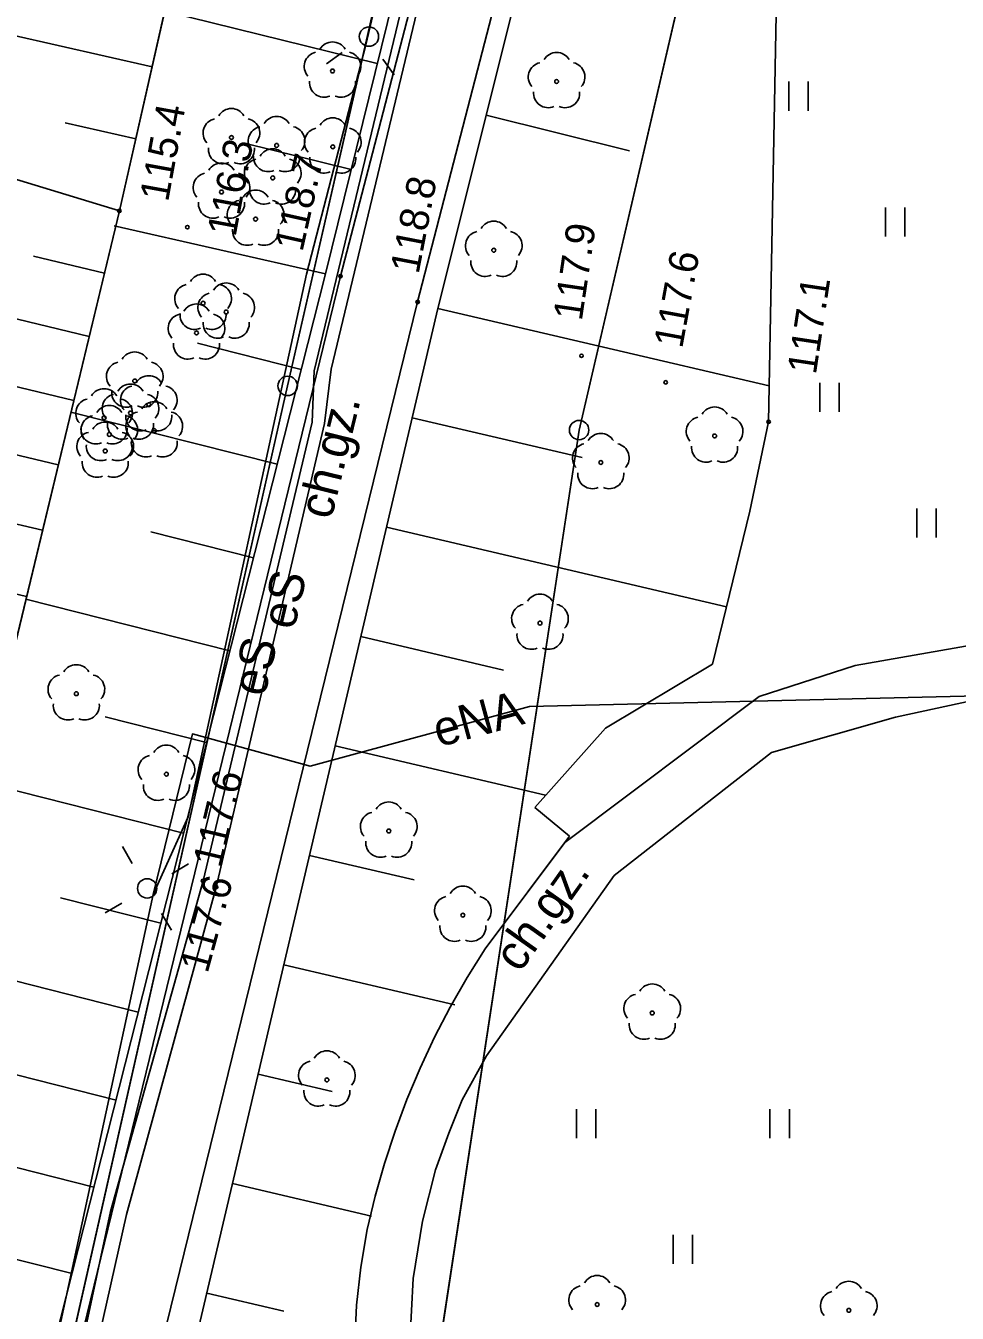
# Model space of a CAD drawing. Extents: x 6434771 to 6436222, y 5663454 to 5664782.
# Drawn here: x 6434897.1 to 6434921.16, y 5664141.22 to 5664174.49 of the extents above; entities that cross this region are included whole.
import ezdxf

# ---------------------------------------------------------------- set-up
doc = ezdxf.new("R2010")
doc.units = 0
for name, color, linetype in [('Warstwa 1', 7, 'Continuous'), ('Warstwa 10', 7, 'Continuous'), ('Warstwa 11', 7, 'Continuous'), ('Warstwa 12', 7, 'Continuous'), ('Warstwa 13', 7, 'Continuous'), ('Warstwa 14', 7, 'Continuous'), ('Warstwa 2', 7, 'Continuous'), ('Warstwa 20', 7, 'Continuous'), ('Warstwa 21', 7, 'Continuous'), ('Warstwa 4', 7, 'Continuous'), ('Warstwa 5', 7, 'Continuous'), ('Warstwa 6', 7, 'Continuous'), ('Warstwa 9', 7, 'Continuous')]:
    doc.layers.add(name, color=color, linetype=linetype)

msp = doc.modelspace()

# ---------------------------------------------------------------- linework, layer by layer
at = {"layer": 'Warstwa 1'}
for p, q in [((6434903.866, 5664165.18), (6434917.154, 5664223.435)), ((6434903.866, 5664165.18), (6434917.154, 5664223.435)), ((6434911.393, 5664164.039), (6434920.712, 5664204.22)), ((6434911.393, 5664164.039), (6434920.712, 5664204.22)), ((6434895.253, 5664127.032), (6434903.866, 5664165.18)), ((6434895.253, 5664127.032), (6434903.866, 5664165.18)), ((6434903.145, 5664109.805), (6434911.393, 5664164.039)), ((6434903.145, 5664109.805), (6434911.393, 5664164.039))]:
    msp.add_line(p, q, dxfattribs=at)
at = {"layer": 'Warstwa 10'}
for p, q in [((6434899.52, 5664169.703), (6434905.332, 5664195.335)), ((6434907.741, 5664167.184), (6434912.292, 5664185.35)), ((6434916.286, 5664164.25), (6434916.684, 5664185.537)), ((6434904.841, 5664168.079), (6434907.566, 5664179.137)), ((6434906.18, 5664173.514), (6434900.691, 5664174.867)), ((6434908.992, 5664172.178), (6434912.696, 5664171.25)), ((6434905.505, 5664170.773), (6434902.786, 5664171.443)), ((6434892.728, 5664141.513), (6434899.52, 5664169.703)), ((6434904.841, 5664168.079), (6434899.386, 5664169.312)), ((6434897.741, 5664140.042), (6434904.841, 5664168.079)), ((6434901.117, 5664138.911), (6434907.741, 5664167.184)), ((6434907.741, 5664167.184), (6434916.304, 5664165.183)), ((6434904.214, 5664165.605), (6434901.537, 5664166.283)), ((6434903.594, 5664163.156), (6434898.268, 5664164.505)), ((6434907.078, 5664164.356), (6434911.475, 5664163.326)), ((6434915.798, 5664161.946), (6434916.286, 5664164.25)), ((6434914.84, 5664157.987), (6434915.798, 5664161.946)), ((6434902.981, 5664160.735), (6434900.332, 5664161.406)), ((6434906.416, 5664161.529), (6434915.199, 5664159.472)), ((6434902.374, 5664158.338), (6434897.103, 5664159.673)), ((6434905.754, 5664158.702), (6434909.444, 5664157.837)), ((6434912.07, 5664156.34), (6434914.84, 5664157.987)), ((6434901.773, 5664155.966), (6434899.152, 5664156.63)), ((6434910.245, 5664154.282), (6434912.07, 5664156.34)), ((6434905.091, 5664155.875), (6434910.528, 5664154.602)), ((6434901.179, 5664153.619), (6434895.963, 5664154.94)), ((6434910.245, 5664154.282), (6434911.146, 5664153.541)), ((6434908.97, 5664150.637), (6434911.146, 5664153.541)), ((6434904.429, 5664153.047), (6434907.129, 5664152.415)), ((6434900.59, 5664151.296), (6434897.996, 5664151.953)), ((6434908.503, 5664149.892), (6434908.97, 5664150.637)), ((6434900.008, 5664148.998), (6434894.847, 5664150.305)), ((6434903.767, 5664150.22), (6434908.184, 5664149.186)), ((6434908.066, 5664149.13), (6434908.503, 5664149.892)), ((6434907.661, 5664148.35), (6434908.066, 5664149.13)), ((6434907.288, 5664147.554), (6434907.661, 5664148.35)), ((6434906.947, 5664146.743), (6434907.288, 5664147.554)), ((6434899.433, 5664146.723), (6434896.864, 5664147.374)), ((6434903.104, 5664147.393), (6434905.017, 5664146.945)), ((6434906.64, 5664145.92), (6434906.947, 5664146.743)), ((6434898.862, 5664144.473), (6434893.752, 5664145.767)), ((6434906.366, 5664145.085), (6434906.64, 5664145.92)), ((6434906.127, 5664144.239), (6434906.366, 5664145.085)), ((6434902.442, 5664144.566), (6434906.032, 5664143.724)), ((6434905.922, 5664143.384), (6434906.127, 5664144.239)), ((6434905.755, 5664142.408), (6434905.922, 5664143.384)), ((6434898.298, 5664142.246), (6434895.757, 5664142.89)), ((6434905.647, 5664141.424), (6434905.755, 5664142.408)), ((6434901.78, 5664141.739), (6434903.77, 5664141.272)), ((6434905.596, 5664140.435), (6434905.647, 5664141.424))]:
    msp.add_line(p, q, dxfattribs=at)
for points in [[(6434878.772, 5664046.908), (6434886.967, 5664058.923), (6434895.265, 5664070.744), (6434896.663, 5664074.881), (6434895.789, 5664075.331), (6434892.208, 5664077.026), (6434892.892, 5664079.122), (6434896.46, 5664089.241), (6434898.741, 5664092.515), (6434900.632, 5664096.591), (6434901.57, 5664099.669), (6434899.78, 5664106.75), (6434898.27, 5664111.23), (6434896.16, 5664125.7), (6434897.28, 5664132.94), (6434899.7, 5664143.77), (6434902.02, 5664152.23), (6434904.82, 5664164.21), (6434904.99, 5664165.61), (6434909.86, 5664185.96), (6434912.72, 5664198.496)], [(6434912.383, 5664198.5), (6434909.5, 5664186.14), (6434904.55, 5664165.57), (6434904.5, 5664164.24), (6434901.68, 5664152.39), (6434899.29, 5664143.85), (6434896.98, 5664133.02), (6434895.95, 5664125.68), (6434897.89, 5664111.08), (6434899.27, 5664106.14)]]:
    msp.add_lwpolyline(points, dxfattribs=at)
for centre in [(6434903.866, 5664165.18), (6434903.866, 5664165.18), (6434911.393, 5664164.039)]:
    msp.add_circle(centre, 0.25, dxfattribs=at)
at = {"layer": 'Warstwa 11'}
for centre in [(6434905.025, 5664173.317), (6434910.812, 5664173.047), (6434902.414, 5664171.598), (6434903.581, 5664171.394), (6434905.031, 5664171.357), (6434903.481, 5664170.555), (6434902.157, 5664170.191), (6434903.038, 5664169.491), (6434909.189, 5664168.686), (6434901.682, 5664167.317), (6434902.279, 5664167.09), (6434901.512, 5664166.549), (6434899.917, 5664165.308), (6434900.28, 5664164.694), (6434899.126, 5664164.358), (6434899.807, 5664164.479), (6434900.422, 5664164.022), (6434899.26, 5664163.926), (6434914.892, 5664163.887), (6434899.155, 5664163.497), (6434911.953, 5664163.202), (6434910.382, 5664159.051), (6434898.409, 5664157.226), (6434900.734, 5664155.147), (6434906.477, 5664153.678), (6434908.391, 5664151.504), (6434913.281, 5664148.975), (6434904.879, 5664147.247), (6434911.859, 5664141.442), (6434918.357, 5664141.293)]:
    msp.add_circle(centre, 0.05, dxfattribs=at)
for centre, start, end in [((6434905.025, 5664173.692), 30.1471, 149.8529), ((6434904.668, 5664173.433), 102.1471, 221.8529), ((6434905.382, 5664173.433), 318.1471, 77.8529), ((6434910.812, 5664173.422), 30.1471, 149.8529), ((6434910.455, 5664173.163), 102.1471, 221.8529), ((6434911.169, 5664173.163), 318.1471, 77.8529), ((6434904.805, 5664173.014), 174.1471, 293.8529), ((6434905.245, 5664173.014), 246.1471, 5.8529), ((6434910.592, 5664172.744), 174.1471, 293.8529), ((6434911.032, 5664172.744), 246.1471, 5.8529), ((6434902.057, 5664171.714), 102.1471, 221.8529), ((6434902.414, 5664171.973), 30.1471, 149.8529), ((6434902.771, 5664171.714), 318.1471, 77.8529), ((6434903.581, 5664171.769), 30.1471, 149.8529), ((6434905.031, 5664171.732), 30.1471, 149.8529), ((6434903.224, 5664171.51), 102.1471, 221.8529), ((6434903.938, 5664171.51), 318.1471, 77.8529), ((6434904.674, 5664171.473), 102.1471, 221.8529), ((6434905.388, 5664171.473), 318.1471, 77.8529), ((6434902.194, 5664171.295), 174.1471, 293.8529), ((6434902.634, 5664171.295), 246.1471, 5.8529), ((6434903.124, 5664170.671), 102.1471, 221.8529), ((6434903.361, 5664171.091), 174.1471, 293.8529), ((6434903.481, 5664170.93), 30.1471, 149.8529), ((6434903.801, 5664171.091), 246.1471, 5.8529), ((6434903.838, 5664170.671), 318.1471, 77.8529), ((6434904.811, 5664171.054), 174.1471, 293.8529), ((6434905.251, 5664171.054), 246.1471, 5.8529), ((6434902.157, 5664170.566), 30.1471, 149.8529), ((6434901.8, 5664170.307), 102.1471, 221.8529), ((6434902.514, 5664170.307), 318.1471, 77.8529), ((6434903.038, 5664169.866), 30.1471, 149.8529), ((6434903.261, 5664170.252), 174.1471, 293.8529), ((6434903.701, 5664170.252), 246.1471, 5.8529), ((6434901.937, 5664169.888), 174.1471, 293.8529), ((6434902.377, 5664169.888), 246.1471, 5.8529), ((6434902.681, 5664169.607), 102.1471, 221.8529), ((6434903.395, 5664169.607), 318.1471, 77.8529), ((6434909.189, 5664169.061), 30.1471, 149.8529), ((6434902.818, 5664169.188), 174.1471, 293.8529), ((6434903.258, 5664169.188), 246.1471, 5.8529), ((6434908.832, 5664168.802), 102.1471, 221.8529), ((6434909.546, 5664168.802), 318.1471, 77.8529), ((6434908.969, 5664168.383), 174.1471, 293.8529), ((6434909.409, 5664168.383), 246.1471, 5.8529), ((6434901.682, 5664167.692), 30.1471, 149.8529), ((6434901.325, 5664167.433), 102.1471, 221.8529), ((6434902.279, 5664167.465), 30.1471, 149.8529), ((6434902.039, 5664167.433), 318.1471, 77.8529), ((6434901.922, 5664167.206), 102.1471, 221.8529), ((6434902.636, 5664167.206), 318.1471, 77.8529), ((6434901.462, 5664167.014), 174.1471, 293.8529), ((6434901.512, 5664166.924), 30.1471, 149.8529), ((6434901.902, 5664167.014), 246.1471, 5.8529), ((6434901.155, 5664166.665), 102.1471, 221.8529), ((6434902.059, 5664166.787), 174.1471, 293.8529), ((6434901.869, 5664166.665), 318.1471, 77.8529), ((6434902.499, 5664166.787), 246.1471, 5.8529), ((6434899.917, 5664165.683), 30.1471, 149.8529), ((6434901.292, 5664166.246), 174.1471, 293.8529), ((6434901.732, 5664166.246), 246.1471, 5.8529), ((6434899.56, 5664165.424), 102.1471, 221.8529), ((6434900.274, 5664165.424), 318.1471, 77.8529), ((6434900.28, 5664165.069), 30.1471, 149.8529), ((6434899.126, 5664164.733), 30.1471, 149.8529), ((6434899.697, 5664165.005), 174.1471, 293.8529), ((6434899.807, 5664164.854), 30.1471, 149.8529), ((6434899.923, 5664164.81), 102.1471, 221.8529), ((6434900.137, 5664165.005), 246.1471, 5.8529), ((6434900.637, 5664164.81), 318.1471, 77.8529), ((6434898.769, 5664164.474), 102.1471, 221.8529), ((6434899.45, 5664164.595), 102.1471, 221.8529), ((6434899.483, 5664164.474), 318.1471, 77.8529), ((6434900.422, 5664164.397), 30.1471, 149.8529), ((6434900.164, 5664164.595), 318.1471, 77.8529), ((6434898.903, 5664164.042), 102.1471, 221.8529), ((6434899.26, 5664164.301), 30.1471, 149.8529), ((6434900.06, 5664164.391), 174.1471, 293.8529), ((6434900.065, 5664164.138), 102.1471, 221.8529), ((6434899.617, 5664164.042), 318.1471, 77.8529), ((6434900.5, 5664164.391), 246.1471, 5.8529), ((6434900.779, 5664164.138), 318.1471, 77.8529), ((6434914.892, 5664164.262), 30.1471, 149.8529), ((6434898.906, 5664164.055), 174.1471, 293.8529), ((6434899.155, 5664163.872), 30.1471, 149.8529), ((6434899.346, 5664164.055), 246.1471, 5.8529), ((6434899.587, 5664164.176), 174.1471, 293.8529), ((6434900.027, 5664164.176), 246.1471, 5.8529), ((6434914.535, 5664164.003), 102.1471, 221.8529), ((6434915.249, 5664164.003), 318.1471, 77.8529), ((6434898.798, 5664163.613), 102.1471, 221.8529), ((6434899.512, 5664163.613), 318.1471, 77.8529), ((6434900.202, 5664163.719), 174.1471, 293.8529), ((6434900.642, 5664163.719), 246.1471, 5.8529), ((6434911.953, 5664163.577), 30.1471, 149.8529), ((6434899.04, 5664163.623), 174.1471, 293.8529), ((6434899.48, 5664163.623), 246.1471, 5.8529), ((6434911.596, 5664163.318), 102.1471, 221.8529), ((6434912.31, 5664163.318), 318.1471, 77.8529), ((6434914.672, 5664163.584), 174.1471, 293.8529), ((6434915.112, 5664163.584), 246.1471, 5.8529), ((6434898.935, 5664163.194), 174.1471, 293.8529), ((6434899.375, 5664163.194), 246.1471, 5.8529), ((6434911.733, 5664162.899), 174.1471, 293.8529), ((6434912.173, 5664162.899), 246.1471, 5.8529), ((6434910.382, 5664159.426), 30.1471, 149.8529), ((6434910.025, 5664159.167), 102.1471, 221.8529), ((6434910.739, 5664159.167), 318.1471, 77.8529), ((6434910.162, 5664158.748), 174.1471, 293.8529), ((6434910.602, 5664158.748), 246.1471, 5.8529), ((6434898.409, 5664157.601), 30.1471, 149.8529), ((6434898.052, 5664157.342), 102.1471, 221.8529), ((6434898.766, 5664157.342), 318.1471, 77.8529), ((6434898.189, 5664156.923), 174.1471, 293.8529), ((6434898.629, 5664156.923), 246.1471, 5.8529), ((6434900.734, 5664155.522), 30.1471, 149.8529), ((6434900.377, 5664155.263), 102.1471, 221.8529), ((6434901.091, 5664155.263), 318.1471, 77.8529), ((6434900.514, 5664154.844), 174.1471, 293.8529), ((6434900.954, 5664154.844), 246.1471, 5.8529), ((6434906.477, 5664154.053), 30.1471, 149.8529), ((6434906.12, 5664153.794), 102.1471, 221.8529), ((6434906.834, 5664153.794), 318.1471, 77.8529), ((6434906.257, 5664153.375), 174.1471, 293.8529), ((6434906.697, 5664153.375), 246.1471, 5.8529), ((6434908.391, 5664151.879), 30.1471, 149.8529), ((6434908.034, 5664151.62), 102.1471, 221.8529), ((6434908.748, 5664151.62), 318.1471, 77.8529), ((6434908.171, 5664151.201), 174.1471, 293.8529), ((6434908.611, 5664151.201), 246.1471, 5.8529), ((6434912.924, 5664149.091), 102.1471, 221.8529), ((6434913.281, 5664149.35), 30.1471, 149.8529), ((6434913.638, 5664149.091), 318.1471, 77.8529), ((6434913.061, 5664148.672), 174.1471, 293.8529), ((6434913.501, 5664148.672), 246.1471, 5.8529), ((6434904.879, 5664147.622), 30.1471, 149.8529), ((6434904.522, 5664147.363), 102.1471, 221.8529), ((6434905.236, 5664147.363), 318.1471, 77.8529), ((6434904.659, 5664146.944), 174.1471, 293.8529), ((6434905.099, 5664146.944), 246.1471, 5.8529), ((6434911.859, 5664141.817), 30.1471, 149.8529), ((6434911.502, 5664141.558), 102.1471, 221.8529), ((6434912.216, 5664141.558), 318.1471, 77.8529), ((6434918, 5664141.409), 102.1471, 221.8529), ((6434918.357, 5664141.668), 30.1471, 149.8529), ((6434918.714, 5664141.409), 318.1471, 77.8529)]:
    msp.add_arc(centre, 0.375, start, end, dxfattribs=at)
at = {"layer": 'Warstwa 12'}
for points in [[(6434911.658, 5664198.509), (6434905.889, 5664173.992), (6434904.35, 5664168.065), (6434901.296, 5664154.042), (6434900.396, 5664152.041), (6434895.507, 5664129.456), (6434896.188, 5664129.256), (6434915.294, 5664125.63), (6434916.435, 5664125.565), (6434922.133, 5664127.073), (6434930.962, 5664129.047), (6434934.391, 5664129.834), (6434935.676, 5664130.008)], [(6434900.396, 5664152.041), (6434901.407, 5664156.189), (6434904.447, 5664155.352), (6434910.109, 5664156.894), (6434926.049, 5664157.272), (6434927.911, 5664157.129)]]:
    msp.add_lwpolyline(points, dxfattribs=at)
at = {"layer": 'Warstwa 13'}
for centre in [(6434899.52, 5664169.703), (6434901.276, 5664169.282), (6434905.231, 5664168.014), (6434907.223, 5664167.35), (6434911.456, 5664165.959), (6434913.628, 5664165.272), (6434916.286, 5664164.25)]:
    msp.add_circle(centre, 0.045, dxfattribs=at)
at = {"layer": 'Warstwa 14'}
for centre in [(6434901.68, 5664152.39), (6434902.02, 5664152.23)]:
    msp.add_circle(centre, 0.045, dxfattribs=at)
at = {"layer": 'Warstwa 2'}
for centre in [(6434905.966, 5664174.206), (6434900.238, 5664152.196)]:
    msp.add_circle(centre, 0.25, dxfattribs=at)
at = {"layer": 'Warstwa 20'}
for p, q in [((6434907.741, 5664167.184), (6434912.292, 5664185.35)), ((6434904.841, 5664168.079), (6434907.566, 5664179.137)), ((6434897.741, 5664140.042), (6434904.841, 5664168.079)), ((6434901.117, 5664138.911), (6434907.741, 5664167.184))]:
    msp.add_line(p, q, dxfattribs=at)
msp.add_lwpolyline([(6434892.728, 5664141.513), (6434899.52, 5664169.703), (6434905.332, 5664195.335), (6434906.016, 5664198.577)], dxfattribs=at)
at = {"layer": 'Warstwa 21'}
for p, q in [((6434899.52, 5664169.703), (6434905.332, 5664195.335)), ((6434916.286, 5664164.25), (6434916.684, 5664185.537)), ((6434892.728, 5664141.513), (6434899.52, 5664169.703)), ((6434915.798, 5664161.946), (6434916.286, 5664164.25)), ((6434914.84, 5664157.987), (6434915.798, 5664161.946)), ((6434912.07, 5664156.34), (6434914.84, 5664157.987)), ((6434910.245, 5664154.282), (6434912.07, 5664156.34)), ((6434910.245, 5664154.282), (6434911.146, 5664153.541)), ((6434908.97, 5664150.637), (6434911.146, 5664153.541)), ((6434908.503, 5664149.892), (6434908.97, 5664150.637)), ((6434908.066, 5664149.13), (6434908.503, 5664149.892)), ((6434907.661, 5664148.35), (6434908.066, 5664149.13)), ((6434907.288, 5664147.554), (6434907.661, 5664148.35)), ((6434906.947, 5664146.743), (6434907.288, 5664147.554)), ((6434906.64, 5664145.92), (6434906.947, 5664146.743)), ((6434906.366, 5664145.085), (6434906.64, 5664145.92)), ((6434906.127, 5664144.239), (6434906.366, 5664145.085)), ((6434905.922, 5664143.384), (6434906.127, 5664144.239)), ((6434905.755, 5664142.408), (6434905.922, 5664143.384)), ((6434905.647, 5664141.424), (6434905.755, 5664142.408)), ((6434905.596, 5664140.435), (6434905.647, 5664141.424))]:
    msp.add_line(p, q, dxfattribs=at)
at = {"layer": 'Warstwa 4'}
for points in [[(6434905.274, 5664173.794), (6434904.869, 5664173.501)], [(6434906.321, 5664173.625), (6434906.614, 5664173.22)], [(6434899.851, 5664152.843), (6434899.597, 5664153.274)], [(6434900.878, 5664152.576), (6434901.309, 5664152.83)], [(6434899.584, 5664151.816), (6434899.153, 5664151.562)], [(6434900.611, 5664151.549), (6434900.865, 5664151.118)]]:
    msp.add_lwpolyline(points, dxfattribs=at)
at = {"layer": 'Warstwa 5'}
for p, q in [((6434916.286, 5664164.25), (6434916.684, 5664185.537)), ((6434916.807, 5664172.292), (6434916.807, 5664173.042)), ((6434917.307, 5664172.292), (6434917.307, 5664173.042)), ((6434919.307, 5664169.042), (6434919.307, 5664169.792)), ((6434919.807, 5664169.042), (6434919.807, 5664169.792)), ((6434917.612, 5664164.513), (6434917.612, 5664165.263)), ((6434918.112, 5664164.513), (6434918.112, 5664165.263)), ((6434915.798, 5664161.946), (6434916.286, 5664164.25)), ((6434914.84, 5664157.987), (6434915.798, 5664161.946)), ((6434920.112, 5664161.263), (6434920.112, 5664162.013)), ((6434920.612, 5664161.263), (6434920.612, 5664162.013)), ((6434918.52, 5664157.952), (6434923.1, 5664158.757)), ((6434912.07, 5664156.34), (6434914.84, 5664157.987)), ((6434916.04, 5664157.152), (6434918.52, 5664157.952)), ((6434919.564, 5664156.62), (6434923.565, 5664157.491)), ((6434911.028, 5664153.384), (6434916.04, 5664157.152)), ((6434916.363, 5664155.708), (6434919.564, 5664156.62)), ((6434910.245, 5664154.282), (6434912.07, 5664156.34)), ((6434912.294, 5664152.527), (6434916.363, 5664155.708)), ((6434910.245, 5664154.282), (6434911.146, 5664153.541)), ((6434911.028, 5664153.384), (6434911.146, 5664153.541)), ((6434908.997, 5664147.867), (6434912.294, 5664152.527)), ((6434908.373, 5664146.735), (6434908.997, 5664147.867)), ((6434908.027, 5664145.874), (6434908.373, 5664146.735)), ((6434911.322, 5664145.741), (6434911.322, 5664146.491)), ((6434911.822, 5664145.741), (6434911.822, 5664146.491)), ((6434916.322, 5664145.741), (6434916.322, 5664146.491)), ((6434916.822, 5664145.741), (6434916.822, 5664146.491)), ((6434907.681, 5664144.924), (6434908.027, 5664145.874)), ((6434907.352, 5664143.597), (6434907.681, 5664144.924)), ((6434907.111, 5664142.114), (6434907.352, 5664143.597)), ((6434913.822, 5664142.491), (6434913.822, 5664143.241)), ((6434914.322, 5664142.491), (6434914.322, 5664143.241)), ((6434906.998, 5664139.96), (6434907.111, 5664142.114))]:
    msp.add_line(p, q, dxfattribs=at)
at = {"layer": 'Warstwa 6'}
for points in [[(6434927.432, 5664245.399), (6434923.614, 5664224.187), (6434920.712, 5664204.22), (6434911.393, 5664164.039), (6434903.145, 5664109.805), (6434909.495, 5664112.198), (6434920.128, 5664116.53), (6434928.133, 5664114.383), (6434941.643, 5664120.029), (6434948.727, 5664102.903), (6434952.266, 5664104.5), (6434943.969, 5664226.871), (6434936.39, 5664260.581)], [(6434918.18, 5664229.72), (6434917.154, 5664223.435), (6434903.866, 5664165.18), (6434895.253, 5664127.032), (6434896.042, 5664112.961), (6434899.629, 5664100.267), (6434899.42, 5664097.83), (6434898.465, 5664094.951), (6434905.052, 5664092.201), (6434905.052, 5664094.691), (6434905.605, 5664097.395), (6434906.53, 5664099.484), (6434908.184, 5664101.384), (6434908.626, 5664101.598), (6434909.127, 5664101.662), (6434909.495, 5664112.198), (6434903.145, 5664109.805), (6434911.393, 5664164.039), (6434920.712, 5664204.22), (6434923.614, 5664224.187), (6434927.432, 5664245.399)], [(6434849.064, 5664112.586), (6434898.465, 5664094.951), (6434899.42, 5664097.83), (6434899.629, 5664100.267), (6434896.042, 5664112.961), (6434895.253, 5664127.032), (6434903.866, 5664165.18), (6434917.154, 5664223.435), (6434918.18, 5664229.72)]]:
    msp.add_lwpolyline(points, dxfattribs=at)
at = {"layer": 'Warstwa 9'}
for p, q in [((6434907.223, 5664167.35), (6434911.483, 5664183.83)), ((6434905.231, 5664168.014), (6434908.095, 5664179.06)), ((6434900.365, 5664173.425), (6434896.727, 5664174.25)), ((6434899.943, 5664171.567), (6434898.122, 5664171.98)), ((6434899.52, 5664169.703), (6434895.933, 5664170.797)), ((6434899.132, 5664168.09), (6434897.3, 5664168.531)), ((6434898.348, 5664139.825), (6434905.231, 5664168.014)), ((6434898.738, 5664166.457), (6434895.054, 5664167.345)), ((6434900.311, 5664139.191), (6434907.223, 5664167.35)), ((6434898.341, 5664164.807), (6434896.488, 5664165.254)), ((6434897.939, 5664163.137), (6434894.211, 5664164.035)), ((6434897.531, 5664161.448), (6434895.656, 5664161.899)), ((6434897.119, 5664159.737), (6434893.348, 5664160.646)), ((6434918.52, 5664157.952), (6434923.1, 5664158.757)), ((6434916.04, 5664157.152), (6434918.52, 5664157.952)), ((6434919.564, 5664156.62), (6434923.565, 5664157.491)), ((6434911.028, 5664153.384), (6434916.04, 5664157.152)), ((6434916.363, 5664155.708), (6434919.564, 5664156.62)), ((6434912.294, 5664152.527), (6434916.363, 5664155.708)), ((6434908.97, 5664150.637), (6434911.028, 5664153.384)), ((6434908.997, 5664147.867), (6434912.294, 5664152.527)), ((6434908.503, 5664149.892), (6434908.97, 5664150.637)), ((6434908.066, 5664149.13), (6434908.503, 5664149.892)), ((6434907.661, 5664148.35), (6434908.066, 5664149.13)), ((6434907.288, 5664147.554), (6434907.661, 5664148.35)), ((6434908.373, 5664146.735), (6434908.997, 5664147.867)), ((6434906.947, 5664146.743), (6434907.288, 5664147.554)), ((6434906.64, 5664145.92), (6434906.947, 5664146.743)), ((6434908.027, 5664145.874), (6434908.373, 5664146.735)), ((6434906.366, 5664145.085), (6434906.64, 5664145.92)), ((6434907.681, 5664144.924), (6434908.027, 5664145.874)), ((6434906.127, 5664144.239), (6434906.366, 5664145.085)), ((6434907.352, 5664143.597), (6434907.681, 5664144.924)), ((6434905.922, 5664143.384), (6434906.127, 5664144.239)), ((6434907.111, 5664142.114), (6434907.352, 5664143.597)), ((6434905.755, 5664142.408), (6434905.922, 5664143.384)), ((6434905.647, 5664141.424), (6434905.755, 5664142.408)), ((6434906.998, 5664139.96), (6434907.111, 5664142.114)), ((6434905.596, 5664140.435), (6434905.647, 5664141.424))]:
    msp.add_line(p, q, dxfattribs=at)
msp.add_lwpolyline([(6434888.897, 5664143.17), (6434895.933, 5664170.797), (6434901.094, 5664193.239), (6434901.793, 5664196.278), (6434902.257, 5664198.623), (6434906.016, 5664198.577), (6434905.332, 5664195.335), (6434899.52, 5664169.703), (6434892.728, 5664141.513)], close=True, dxfattribs=at)

# ---------------------------------------------------------------- texts
at = {"layer": 'Warstwa 11'}
for rotation, p in [(76.8451, (6434904.03, 5664158.85)), (76.6159, (6434903.268, 5664157.121))]:
    msp.add_text('eS', height=0.9, rotation=rotation, dxfattribs=at).set_placement(p)
at = {"layer": 'Warstwa 13'}
for s, height, rotation, p in [('115.4', 0.75, 79.6698, (6434900.778, 5664169.915)), ('116.3', 0.75, 79.4234, (6434902.519, 5664169.01)), ('118.7', 0.75, 77.3608, (6434904.247, 5664168.623)), ('118.8', 0.75, 79.0739, (6434907.246, 5664168.048)), ('117.9', 0.75, 81.6465, (6434911.462, 5664166.841)), ('117.6', 0.75, 79.6411, (6434914.054, 5664166.128)), ('117.1', 0.75, 81.4402, (6434917.507, 5664165.453)), ('eNA', 0.9, 15.2349, (6434907.765, 5664155.84))]:
    msp.add_text(s, height=height, rotation=rotation, dxfattribs=at).set_placement(p)
at = {"layer": 'Warstwa 14'}
for rotation, p in [(76.6159, (6434902.139, 5664152.7)), (74.6621, (6434901.797, 5664149.979))]:
    msp.add_text('117.6', height=0.75, rotation=rotation, dxfattribs=at).set_placement(p)
at = {"layer": 'Warstwa 9'}
for rotation, p in [(76.2091, (6434904.991, 5664161.7)), (54.7175, (6434909.857, 5664149.989))]:
    msp.add_text('ch.gz.', height=0.9, rotation=rotation, dxfattribs=at).set_placement(p)

doc.saveas('drawing.dxf')
